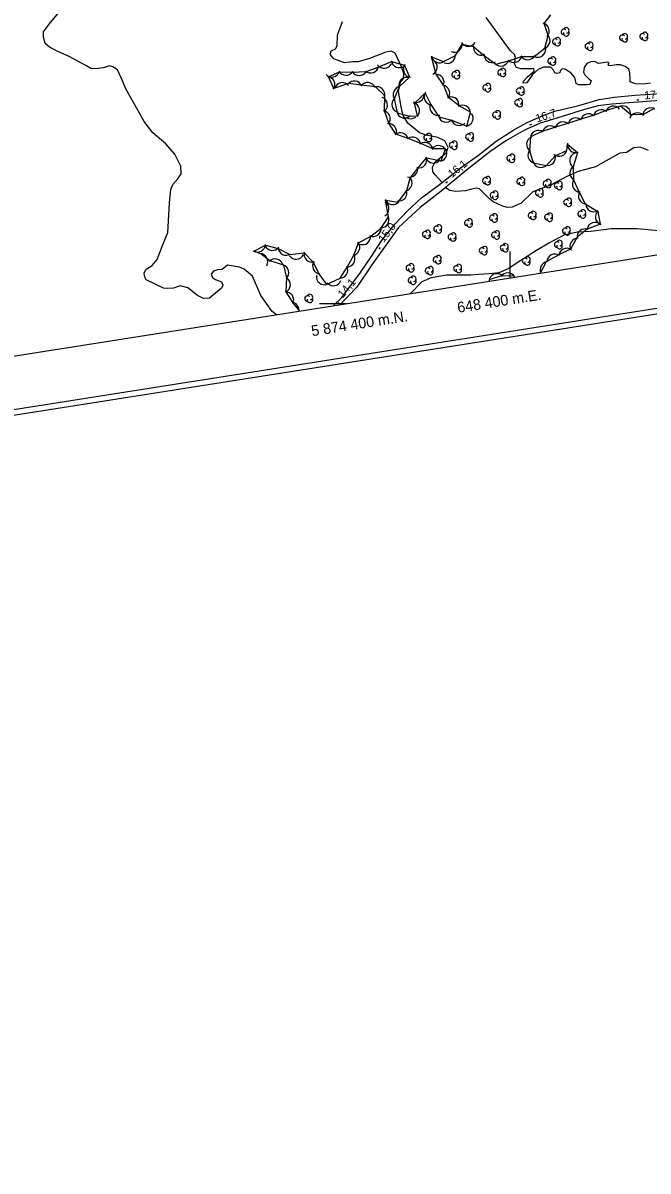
# Model space of a CAD drawing. Extents: x 646142 to 649934, y 5874075 to 5876351.
# Drawn here: x 648217.2 to 648451.8, y 5874074.8 to 5874505.3 of the extents above; entities that cross this region are included whole.
import ezdxf

# ---------------------------------------------------------------- set-up
doc = ezdxf.new("R2010")
doc.units = 0
for name, color, linetype in [('Niveau 2', 7, 'Continuous'), ('Niveau 21', 7, 'Continuous'), ('Niveau 3', 7, 'Continuous'), ('Niveau 44', 7, 'Continuous'), ('Niveau 60', 7, 'Continuous'), ('Niveau 61', 7, 'Continuous')]:
    doc.layers.add(name, color=color, linetype=linetype)

msp = doc.modelspace()

# ---------------------------------------------------------------- linework, layer by layer
at = {"layer": 'Niveau 2'}
for points in [[(648274.22, 5874456.09), (648270.79, 5874459.96), (648265.93, 5874464.16), (648262.7, 5874468.41), (648260.3, 5874472.62), (648255.9, 5874480.38), (648254.22, 5874484.43), (648252.61, 5874487.67), (648250.85, 5874488.9), (648249.65, 5874489.25), (648247.38, 5874488.43), (648245.4, 5874488.23), (648242.84, 5874488.09), (648240.72, 5874489.29), (648234.52, 5874492.77), (648230.24, 5874494.56), (648227.14, 5874496.25), (648225.48, 5874497.6), (648224.9, 5874500.01), (648224.94, 5874502.01), (648227.01, 5874504.79), (648230.68, 5874509.27)], [(648374.58, 5874445.51), (648371.84, 5874448.4), (648371.03, 5874449.48), (648370.87, 5874451.22), (648371.85, 5874453.19), (648375.97, 5874456.65), (648376.83, 5874458.6), (648375.53, 5874461.16), (648372.85, 5874462.3), (648368.54, 5874463.27), (648366, 5874464.07), (648361.67, 5874467.72), (648359.87, 5874470.58), (648359.08, 5874473.9), (648358.19, 5874479.54), (648358.9, 5874483.12), (648360.05, 5874484.53), (648360.12, 5874486.29), (648359.28, 5874488.89), (648356.92, 5874493.92), (648355.32, 5874494.7), (648353.36, 5874494.39), (648347.27, 5874492.02), (648343.05, 5874490.77), (648340.96, 5874490.68), (648337.82, 5874490.37), (648333.82, 5874491.84), (648332.62, 5874493.35), (648332.71, 5874494.77), (648334.5, 5874495.65), (648335.1, 5874496.76), (648335.18, 5874500.75), (648337.15, 5874505.87)], [(648404.05, 5874488.16), (648402.37, 5874488.58), (648401.65, 5874490.02), (648402.04, 5874492.05), (648401.8, 5874493.31), (648400.13, 5874494.89), (648390.99, 5874507.3)], [(648452.73, 5874482.77), (648449.85, 5874482.37), (648447.04, 5874482.43), (648445.09, 5874483.17), (648445.14, 5874483.88), (648444.99, 5874486.67), (648444.64, 5874487.92), (648443.26, 5874488.95), (648441.44, 5874489.58), (648439.81, 5874489.54), (648437.74, 5874489.21), (648437.02, 5874489.37), (648436.87, 5874489.71), (648437.16, 5874490.32), (648436.67, 5874490.62), (648435.63, 5874490.52), (648434.02, 5874490.24), (648433.2, 5874490.16), (648431.85, 5874490.84), (648430.35, 5874490.69), (648428.77, 5874490.06), (648427.86, 5874488.57), (648427.56, 5874486.79), (648428.13, 5874485.79), (648429.68, 5874484.19), (648430.43, 5874483.69), (648429.99, 5874482.24), (648428.94, 5874482.13), (648425.67, 5874482.16), (648424.8, 5874482.65), (648424.36, 5874484.83), (648422.8, 5874486.54), (648420.56, 5874487.95), (648419.61, 5874488.09), (648418.75, 5874487.3), (648418.7, 5874486.59), (648417.55, 5874486.36), (648417.55, 5874486.36), (648416.82, 5874486.64), (648416.26, 5874487.63), (648415.34, 5874488.71), (648412.53, 5874488.78), (648410.51, 5874487.87), (648408.47, 5874485.92), (648406.31, 5874482.9), (648405.04, 5874482.77), (648404.86, 5874483.33), (648406.56, 5874485.14), (648409.05, 5874487.26), (648408.96, 5874488.19), (648408.15, 5874488.1), (648404.05, 5874488.16)], [(648451.91, 5874457.5), (648448.87, 5874458.71), (648446.44, 5874458.47), (648443.67, 5874456.79), (648441.25, 5874456.43), (648432.01, 5874451.41), (648425.51, 5874449.58), (648421.36, 5874447.76), (648415.24, 5874444.46), (648408.57, 5874441.92), (648404.18, 5874437.74), (648400.81, 5874436.23), (648398.94, 5874436.16), (648396.9, 5874436.77), (648393.6, 5874438.19), (648392.32, 5874439.35), (648388.57, 5874443.06), (648387.36, 5874443.41), (648385.08, 5874442.83), (648383.25, 5874442.3), (648379.65, 5874442.05), (648377.38, 5874442.52), (648375.76, 5874443.52)], [(648312.29, 5874395.87), (648310.66, 5874397.11), (648306.44, 5874403.12), (648303.28, 5874410.3), (648300.2, 5874413.03), (648298.49, 5874413.79), (648293.96, 5874414.51), (648291.89, 5874412.9), (648290.15, 5874412.72), (648288.68, 5874412.22), (648287.85, 5874411.09), (648288.32, 5874409.85), (648289.44, 5874409.14), (648291.65, 5874408.19), (648292.23, 5874406.96), (648291.64, 5874405.85), (648287.19, 5874402.12), (648284.98, 5874402.02), (648282.65, 5874403.07), (648279.08, 5874405.99), (648276.19, 5874406.75), (648273.7, 5874405.92), (648271.61, 5874405.71), (648269.95, 5874405.89), (648263.43, 5874408.98), (648262.87, 5874409.98), (648262.71, 5874411.6), (648263.4, 5874412.96), (648265.72, 5874414.36), (648267.5, 5874416.65), (648269.57, 5874421.89), (648271.55, 5874426.77), (648271.84, 5874431.02), (648272.12, 5874437.84), (648272.69, 5874442.82), (648273.44, 5874444.77), (648275.35, 5874446.83), (648276.58, 5874448.71), (648276.41, 5874451.62), (648274.22, 5874456.09)], [(648459.47, 5874426.59), (648454.52, 5874427.49), (648447.66, 5874428.09), (648437.94, 5874428.05), (648430.29, 5874427.17), (648425.16, 5874426.88), (648420.23, 5874425.69), (648414.53, 5874422.77), (648409.88, 5874419.96), (648404.03, 5874416.21), (648399.29, 5874413.05), (648395.79, 5874411.64), (648392.19, 5874411.28), (648388.12, 5874410.99), (648385.22, 5874410.69), (648376.31, 5874410.74), (648370.43, 5874409.68), (648366.93, 5874408.27), (648362.54, 5874403.78)]]:
    msp.add_lwpolyline(points, dxfattribs=at)
at = {"layer": 'Niveau 21'}
for points in [[(648333.64, 5874399.23), (648336.92, 5874402.42), (648343.86, 5874411.78), (648347.88, 5874417.57), (648351.75, 5874423.57), (648356.88, 5874429.94), (648361.55, 5874434.85), (648366.82, 5874439.71), (648374.58, 5874445.51), (648381.75, 5874451.26), (648388.11, 5874455.76), (648394.75, 5874460.99), (648401.48, 5874465.17), (648406.48, 5874468.01), (648412.65, 5874470.74), (648416.84, 5874472.21), (648425.76, 5874474.39), (648433.39, 5874476.56), (648439.03, 5874477.48), (648446.9, 5874478.27), (648458.65, 5874478.99)], [(648456.24, 5874476.18), (648438.24, 5874474.84), (648433.03, 5874474.2), (648427.9, 5874472.86), (648415.98, 5874469.09), (648411.31, 5874467.69), (648405.48, 5874465.12), (648398.37, 5874461.13), (648392.44, 5874457.03), (648383.09, 5874449.65), (648374.2, 5874442.21), (648366.24, 5874436.15), (648358.19, 5874428.56), (648353.74, 5874422.5), (648348.38, 5874414.94), (648342.53, 5874406.28), (648336.14, 5874399.62)]]:
    msp.add_lwpolyline(points, dxfattribs=at)
at = {"layer": 'Niveau 3'}
for p, q in [((648447.59, 5874476.46), (648448.39, 5874476.52)), ((648407.41, 5874467.15), (648408.17, 5874467.39)), ((648375.87, 5874445.33), (648376.5, 5874445.83)), ((648350.85, 5874420.48), (648351.34, 5874421.12)), ((648335.36, 5874399.87), (648335.88, 5874400.48))]:
    msp.add_line(p, q, dxfattribs=at)
at = {"layer": 'Niveau 44'}
for points in [[(648372.33, 5874486.04), (648370.54, 5874492.6), (648375.06, 5874490.82), (648379.48, 5874493.07), (648382.06, 5874497.32), (648386.22, 5874496.46), (648389.92, 5874493.32), (648394.71, 5874489.81), (648399.39, 5874491.09), (648404.25, 5874492.67), (648409.11, 5874492.78), (648413.09, 5874495.87), (648414.34, 5874500.56), (648412.75, 5874505.11), (648415.32, 5874508.36)], [(648321.04, 5874397.25), (648318.59, 5874400.36), (648315.94, 5874404.44), (648316.22, 5874409.7), (648315.14, 5874414.44), (648309.87, 5874416.09), (648306.43, 5874418.78), (648303.85, 5874419.71), (648308.16, 5874421.95), (648313.02, 5874420.75), (648317.32, 5874418.49), (648322.71, 5874419.05), (648326.14, 5874415.62), (648328.29, 5874411.23), (648331.09, 5874407.25), (648336.28, 5874409.63), (648338.9, 5874413.72), (648341.41, 5874418.25), (648343.1, 5874422.8), (648347.77, 5874425.34), (648351.59, 5874428.34), (648354.34, 5874432.61), (648353.22, 5874438.85), (648358.01, 5874438.05), (648361.26, 5874442.43), (648362.55, 5874447.11), (648365.54, 5874450.94), (648368.62, 5874454.69), (648374.19, 5874453.55), (648375.77, 5874458.14), (648370.97, 5874458.15), (648366.52, 5874460.09), (648361.73, 5874462.02), (648357.13, 5874463.55), (648354.47, 5874467.74), (648352.84, 5874472.32), (648352.96, 5874478), (648349.44, 5874481.35), (648344.18, 5874482.01), (648339.36, 5874482.57), (648333.83, 5874480.72), (648331.85, 5874485.15), (648335.95, 5874486.98), (648340.8, 5874486.88), (648345.99, 5874487.06), (648350.56, 5874488.72), (648355.53, 5874490.82), (648360.39, 5874489.43), (648362.31, 5874484.97), (648358.38, 5874481.34), (648356.55, 5874476.85), (648357.62, 5874471.57), (648362.32, 5874470.35), (648365.32, 5874470.49), (648364.19, 5874475.21), (648368.08, 5874479.02), (648370.24, 5874474.67), (648373.27, 5874470.05), (648377.97, 5874468.83), (648383.84, 5874466.66), (648385.13, 5874471.81), (648380.94, 5874474.25), (648376.88, 5874477.31), (648375.16, 5874481.85), (648372.33, 5874486.04)], [(648454.1, 5874473.18), (648449.83, 5874470.87), (648445.22, 5874471.01), (648441.47, 5874474.09), (648436.08, 5874472.5), (648431.21, 5874470.66), (648426.58, 5874469.18), (648421.67, 5874467.64), (648417.05, 5874466.18), (648412.1, 5874464.65), (648407.68, 5874462.63), (648407.33, 5874457.52), (648408.71, 5874452.86), (648413.7, 5874451.89), (648416.99, 5874455.46), (648421.3, 5874457.51), (648421.58, 5874459.87), (648425.33, 5874456.79), (648423.67, 5874451.38), (648423.77, 5874446.53), (648426, 5874441.8), (648428.2, 5874437.47), (648432.9, 5874434.59), (648433.8, 5874429.82), (648428.96, 5874427.96), (648425.15, 5874424.95), (648422.72, 5874420.46), (648418.34, 5874418.36), (648413.54, 5874415.7), (648411.3, 5874411.45)], [(648401.73, 5874409.94), (648401.65, 5874410.3), (648396.79, 5874410.46), (648392.16, 5874408.94), (648392.05, 5874408.42)]]:
    msp.add_lwpolyline(points, dxfattribs=at)
for centre, radius, start, end in [((648411.72, 5874502.29), 3, 315.8139, 75.7918), ((648412.01, 5874498.67), 3, 285.0512, 45.0291), ((648420.22, 5874501.96), 1.05, 44.1154, 269.804), ((648421.12, 5874501.44), 1.05, 166.9369, 29.6212), ((648421.12, 5874502.49), 1.05, 282.2692, 149.7263), ((648442.15, 5874499.74), 1.05, 44.1154, 269.804), ((648443.05, 5874500.27), 1.05, 282.2692, 149.7263), ((648449.76, 5874500.25), 1.05, 44.1154, 269.804), ((648450.66, 5874500.78), 1.05, 282.2692, 149.7263), ((648379.06, 5874497.31), 3, 246.3184, 6.2964), ((648384.32, 5874499.52), 3, 209.757, 329.735), ((648389.21, 5874496.23), 3, 169.6886, 289.6665), ((648416.97, 5874498.26), 1.05, 44.1154, 269.804), ((648417.87, 5874497.74), 1.05, 166.9369, 29.6212), ((648417.87, 5874498.79), 1.05, 282.2692, 149.7263), ((648429.19, 5874496.58), 1.05, 44.1154, 269.804), ((648430.09, 5874496.06), 1.05, 166.9369, 29.6212), ((648430.09, 5874497.11), 1.05, 282.2692, 149.7263), ((648443.05, 5874499.22), 1.05, 166.9369, 29.6212), ((648450.66, 5874499.73), 1.05, 166.9369, 29.6212), ((648373.45, 5874493.35), 3, 188.5567, 308.5347), ((648376.48, 5874493.12), 3, 245.0304, 5.0083), ((648393.2, 5874493.48), 3, 175.7301, 295.7081), ((648401.4, 5874493.47), 3, 225.3267, 345.3046), ((648406.64, 5874494.49), 3, 211.2519, 331.2299), ((648410.4, 5874495.46), 3, 246.0429, 6.0209), ((648415.22, 5874491), 1.05, 44.1154, 269.804), ((648416.12, 5874491.53), 1.05, 282.2692, 149.7263), ((648347.67, 5874489.54), 3, 229.9691, 349.947), ((648352.78, 5874491.3), 3, 214.4314, 334.4094), ((648358.44, 5874491.52), 3, 187.4351, 307.413), ((648362.97, 5874487.9), 3, 143.3053, 263.2833), ((648369.68, 5874488.77), 3, 296.5294, 56.5074), ((648396.58, 5874492.15), 3, 225.3267, 345.3046), ((648396.45, 5874486.74), 1.05, 44.1154, 269.804), ((648397.35, 5874487.27), 1.05, 282.2692, 149.7263), ((648416.12, 5874490.48), 1.05, 166.9369, 29.6212), ((648333.12, 5874487.99), 3, 222.8754, 342.8533), ((648331.23, 5874482.22), 3, 324.0125, 83.9905), ((648338.41, 5874488.69), 3, 208.8327, 328.8106), ((648341.57, 5874480.54), 3, 23.404, 143.3819), ((648343.41, 5874488.59), 3, 208.8327, 328.8106), ((648361.23, 5874481.89), 3, 72.7865, 192.7644), ((648372.23, 5874483.04), 3, 334.0941, 94.0721), ((648379.2, 5874485.91), 1.05, 44.1154, 269.804), ((648380.1, 5874485.39), 1.05, 166.9369, 29.6212), ((648380.1, 5874486.44), 1.05, 282.2692, 149.7263), ((648397.35, 5874486.22), 1.05, 166.9369, 29.6212), ((648337.11, 5874479.93), 3, 41.1939, 161.1718), ((648346.53, 5874479.96), 3, 23.404, 143.3819), ((648349.99, 5874478.4), 3, 346.4769, 106.4548), ((648359.1, 5874478.43), 3, 97.868, 217.846), ((648370.74, 5874477.63), 3, 146.4247, 266.4027), ((648374.37, 5874478.95), 3, 320.812, 80.7899), ((648390.82, 5874481.05), 1.05, 44.1154, 269.804), ((648391.72, 5874480.53), 1.05, 166.9369, 29.6212), ((648391.72, 5874481.58), 1.05, 282.2692, 149.7263), ((648403.4, 5874479.76), 1.05, 44.1154, 269.804), ((648404.3, 5874479.24), 1.05, 166.9369, 29.6212), ((648404.3, 5874480.29), 1.05, 282.2692, 149.7263), ((648350.99, 5874474.57), 3, 310.7271, 70.705), ((648358.64, 5874474.79), 3, 135.5492, 255.5272), ((648364.77, 5874478.5), 3, 246.5989, 6.5769), ((648363.04, 5874472.43), 3, 313.5021, 73.48), ((648377.84, 5874474.59), 3, 347.2921, 107.2701), ((648402.77, 5874475.39), 1.05, 44.1154, 269.804), ((648403.67, 5874474.87), 1.05, 166.9369, 29.6212), ((648403.67, 5874475.92), 1.05, 282.2692, 149.7263), ((648351.99, 5874469.44), 3, 319.5918, 79.5698), ((648360.42, 5874472.67), 3, 195.4359, 315.4139), ((648372.85, 5874473.68), 3, 165.2631, 285.241), ((648382.15, 5874471.51), 3, 359.8018, 119.7797), ((648383.15, 5874469.58), 3, 277.227, 37.2049), ((648394.48, 5874470.82), 1.05, 44.1154, 269.804), ((648395.38, 5874470.3), 1.05, 166.9369, 29.6212), ((648395.38, 5874471.35), 1.05, 282.2692, 149.7263), ((648429.43, 5874468.24), 3, 47.6474, 167.6253), ((648434.19, 5874469.75), 3, 47.6474, 167.6253), ((648438.76, 5874471.14), 3, 38.9371, 158.9151), ((648442.23, 5874471.19), 3, 350.6574, 110.6353), ((648447.8, 5874468.61), 3, 43.8756, 163.8536), ((648452.81, 5874470.48), 3, 58.4727, 178.4507), ((648354.4, 5874464.57), 3, 338.535, 98.513), ((648362.78, 5874472.4), 3, 234.4971, 307.9164), ((648376.06, 5874471.14), 3, 195.4359, 315.4139), ((648380.9, 5874469.88), 3, 195.4359, 315.4139), ((648415.12, 5874463.72), 3, 47.5032, 167.4812), ((648419.89, 5874465.23), 3, 47.5032, 167.4812), ((648424.66, 5874466.73), 3, 47.5032, 167.4812), ((648358.87, 5874461.11), 3, 11.5736, 131.5515), ((648363.46, 5874459.51), 3, 6.3817, 126.3596), ((648368.65, 5874462.35), 1.05, 44.1154, 269.804), ((648369.55, 5874461.83), 1.05, 166.9369, 29.6212), ((648369.55, 5874462.88), 1.05, 282.2692, 149.7263), ((648384.36, 5874462.53), 1.05, 44.1154, 269.804), ((648385.26, 5874462.01), 1.05, 166.9369, 29.6212), ((648385.26, 5874463.06), 1.05, 282.2692, 149.7263), ((648409.21, 5874459.79), 3, 113.882, 233.8599), ((648410.62, 5874462.03), 3, 54.5952, 174.5731), ((648368.04, 5874457.51), 3, 6.3817, 126.3596), ((648373.23, 5874456.34), 3, 19.1783, 139.1563), ((648373.31, 5874456.42), 3, 281.0882, 41.0661), ((648378.24, 5874459.47), 1.05, 44.1154, 269.804), ((648379.14, 5874458.95), 1.05, 166.9369, 29.6212), ((648379.14, 5874460), 1.05, 282.2692, 149.7263), ((648409.71, 5874455.69), 3, 136.5018, 256.4798), ((648418.42, 5874458.36), 3, 229.5088, 349.4867), ((648424.57, 5874459.69), 3, 170.668, 290.646), ((648365.72, 5874453.93), 3, 260.5967, 20.5746), ((648371.27, 5874455.76), 3, 204.0805, 324.0584), ((648399.84, 5874454.58), 1.05, 44.1154, 269.804), ((648400.74, 5874454.06), 1.05, 166.9369, 29.6212), ((648400.74, 5874455.11), 1.05, 282.2692, 149.7263), ((648411.53, 5874454.11), 3, 195.3566, 315.3345), ((648414.05, 5874454.87), 3, 257.3286, 17.3066), ((648425.37, 5874453.75), 3, 111.8553, 231.8332), ((648362.33, 5874450.53), 3, 253.3755, 13.3535), ((648425.48, 5874448.99), 3, 121.1484, 241.1263), ((648360.21, 5874445.24), 3, 284.4838, 44.4617), ((648390.72, 5874446.14), 1.05, 44.1154, 269.804), ((648391.62, 5874445.62), 1.05, 166.9369, 29.6212), ((648391.62, 5874446.67), 1.05, 282.2692, 149.7263), ((648403.59, 5874445.88), 1.05, 44.1154, 269.804), ((648404.49, 5874445.36), 1.05, 166.9369, 29.6212), ((648404.49, 5874446.41), 1.05, 282.2692, 149.7263), ((648413.48, 5874445.1), 1.05, 44.1154, 269.804), ((648414.38, 5874444.58), 1.05, 166.9369, 29.6212), ((648414.38, 5874445.63), 1.05, 282.2692, 149.7263), ((648417.64, 5874444.35), 1.05, 44.1154, 269.804), ((648418.54, 5874444.88), 1.05, 282.2692, 149.7263), ((648426.41, 5874444.89), 3, 146.9554, 266.9333), ((648358.27, 5874441.59), 3, 260.1526, 20.1305), ((648393.57, 5874440.72), 1.05, 44.1154, 269.804), ((648394.47, 5874440.2), 1.05, 166.9369, 29.6212), ((648394.47, 5874441.25), 1.05, 282.2692, 149.7263), ((648410.54, 5874441.56), 1.05, 44.1154, 269.804), ((648411.44, 5874441.04), 1.05, 166.9369, 29.6212), ((648411.44, 5874442.09), 1.05, 282.2692, 149.7263), ((648418.54, 5874443.83), 1.05, 166.9369, 29.6212), ((648428.67, 5874440.43), 3, 146.9554, 266.9333), ((648351.56, 5874435.61), 3, 298.1649, 58.1428), ((648355.9, 5874440.19), 3, 200.5153, 320.4932), ((648421.16, 5874438.06), 1.05, 44.1154, 269.804), ((648422.06, 5874437.54), 1.05, 166.9369, 29.6212), ((648422.06, 5874438.59), 1.05, 282.2692, 149.7263), ((648431.41, 5874437.53), 3, 181.0239, 301.0018), ((648351.56, 5874431.49), 3, 267.873, 27.8509), ((648384.84, 5874430.84), 1.05, 282.2692, 149.7263), ((648393.34, 5874432.18), 1.05, 44.1154, 269.804), ((648394.24, 5874431.66), 1.05, 166.9369, 29.6212), ((648394.24, 5874432.71), 1.05, 282.2692, 149.7263), ((648407.84, 5874433.13), 1.05, 44.1154, 269.804), ((648408.74, 5874432.61), 1.05, 166.9369, 29.6212), ((648408.74, 5874433.66), 1.05, 282.2692, 149.7263), ((648414, 5874432.45), 1.05, 44.1154, 269.804), ((648414.9, 5874431.93), 1.05, 166.9369, 29.6212), ((648414.9, 5874432.98), 1.05, 282.2692, 149.7263), ((648426.47, 5874433.7), 1.05, 44.1154, 269.804), ((648427.37, 5874433.18), 1.05, 166.9369, 29.6212), ((648427.37, 5874434.23), 1.05, 282.2692, 149.7263), ((648435.08, 5874432.53), 3, 130.6161, 250.5941), ((648348.59, 5874428.23), 3, 248.0778, 8.0558), ((648369.06, 5874426.56), 1.05, 282.2692, 149.7263), ((648372.39, 5874428.08), 1.05, 44.1154, 269.804), ((648373.29, 5874427.56), 1.05, 166.9369, 29.6212), ((648373.29, 5874428.61), 1.05, 282.2692, 149.7263), ((648383.94, 5874430.31), 1.05, 44.1154, 269.804), ((648384.84, 5874429.79), 1.05, 166.9369, 29.6212), ((648420.68, 5874427.31), 1.05, 44.1154, 269.804), ((648421.58, 5874427.84), 1.05, 282.2692, 149.7263), ((648428.15, 5874425.07), 3, 68.297, 188.2749), ((648431.83, 5874427.5), 3, 47.994, 167.972), ((648344.65, 5874425.15), 3, 248.0778, 8.0558), ((648368.16, 5874426.03), 1.05, 44.1154, 269.804), ((648369.06, 5874425.51), 1.05, 166.9369, 29.6212), ((648377.8, 5874425.03), 1.05, 44.1154, 269.804), ((648378.7, 5874424.51), 1.05, 166.9369, 29.6212), ((648378.7, 5874425.56), 1.05, 282.2692, 149.7263), ((648394.11, 5874425.79), 1.05, 44.1154, 269.804), ((648395.01, 5874425.27), 1.05, 166.9369, 29.6212), ((648395.01, 5874426.32), 1.05, 282.2692, 149.7263), ((648417.67, 5874422.22), 1.05, 44.1154, 269.804), ((648418.57, 5874422.75), 1.05, 282.2692, 149.7263), ((648421.58, 5874426.79), 1.05, 166.9369, 29.6212), ((648425.5, 5874421.61), 3, 89.8564, 209.8343), ((648305.19, 5874422.39), 3, 237.5004, 357.4783), ((648310.83, 5874423.01), 3, 203.9531, 323.931), ((648315.99, 5874421.18), 3, 182.3155, 302.2934), ((648325.67, 5874418.58), 3, 164.9711, 284.949), ((648340.6, 5874421.14), 3, 279.5936, 39.5716), ((648389.49, 5874419.91), 1.05, 44.1154, 269.804), ((648390.39, 5874419.39), 1.05, 166.9369, 29.6212), ((648390.39, 5874420.44), 1.05, 282.2692, 149.7263), ((648397.37, 5874421), 1.05, 44.1154, 269.804), ((648398.27, 5874420.48), 1.05, 166.9369, 29.6212), ((648398.27, 5874421.53), 1.05, 282.2692, 149.7263), ((648418.57, 5874421.7), 1.05, 166.9369, 29.6212), ((648421.29, 5874417.82), 3, 55.6804, 175.6583), ((648306.09, 5874415.8), 3, 329.3732, 89.3511), ((648311.84, 5874413.83), 3, 16.995, 136.973), ((648319.7, 5874419.7), 3, 215.7632, 335.7412), ((648328.88, 5874414.17), 3, 144.5682, 264.5461), ((648338.8, 5874416.84), 3, 267.4128, 27.3908), ((648362.93, 5874414.01), 1.05, 282.2692, 149.7263), ((648372.2, 5874416.54), 1.05, 44.1154, 269.804), ((648373.1, 5874416.02), 1.05, 166.9369, 29.6212), ((648373.1, 5874417.07), 1.05, 282.2692, 149.7263), ((648380.77, 5874413.76), 1.05, 282.2692, 149.7263), ((648405.63, 5874416.03), 1.05, 44.1154, 269.804), ((648406.53, 5874415.51), 1.05, 166.9369, 29.6212), ((648406.53, 5874416.56), 1.05, 282.2692, 149.7263), ((648414.28, 5874412.79), 3, 98.1152, 205.5786), ((648416.84, 5874415.65), 3, 57.4904, 177.4684), ((648313.96, 5874411.68), 3, 312.8695, 72.8475), ((648330.32, 5874410.15), 3, 170.706, 290.684), ((648336.1, 5874412.63), 3, 267.4128, 27.3908), ((648362.03, 5874413.48), 1.05, 44.1154, 269.804), ((648362.93, 5874412.96), 1.05, 166.9369, 29.6212), ((648363.69, 5874409.37), 1.05, 282.2692, 149.7263), ((648369.21, 5874412.4), 1.05, 44.1154, 269.804), ((648370.11, 5874411.88), 1.05, 166.9369, 29.6212), ((648370.11, 5874412.93), 1.05, 282.2692, 149.7263), ((648379.87, 5874413.23), 1.05, 44.1154, 269.804), ((648380.77, 5874412.71), 1.05, 166.9369, 29.6212), ((648395.1, 5874408.31), 3, 53.8859, 173.8638), ((648399.16, 5874408.62), 3, 28.0873, 148.0653), ((648314.56, 5874407.2), 3, 296.0726, 56.0506), ((648333.63, 5874409.76), 3, 219.84, 339.818), ((648362.79, 5874408.84), 1.05, 44.1154, 269.804), ((648363.69, 5874408.32), 1.05, 166.9369, 29.6212), ((648315.79, 5874401.44), 3, 332.9879, 92.9658), ((648323.99, 5874401.99), 1.05, 44.1154, 269.804), ((648324.89, 5874401.47), 1.05, 166.9369, 29.6212), ((648324.89, 5874402.52), 1.05, 282.2692, 149.7263), ((648317.82, 5874397.63), 3, 352.1187, 69.4775)]:
    msp.add_arc(centre, radius, start, end, dxfattribs=at)
at = {"layer": 'Niveau 60'}
for p, q in [((648400, 5874409.67), (648400, 5874419.67)), ((648338.54, 5874400), (648328.54, 5874400))]:
    msp.add_line(p, q, dxfattribs=at)
for points in [[(646142.26, 5875797.64), (649662.59, 5876351.49), (649933.58, 5874629.01), (646413.32, 5874074.83), (646142.26, 5875797.64)], [(646144.55, 5875795.97), (649660.92, 5876349.21), (649931.28, 5874630.65), (646414.98, 5874077.12), (646144.55, 5875795.97)]]:
    msp.add_lwpolyline(points, dxfattribs=at)
msp.add_lwpolyline([(646167.42, 5875779.32), (649130.97, 5876245.57), (649395.18, 5874566.24), (646431.63, 5874099.99)], close=True, dxfattribs=at)
msp.add_lwpolyline([(646167.42, 5875779.32), (649130.97, 5876245.57), (649395.18, 5874566.24), (646431.63, 5874099.99)], close=True, dxfattribs=at)

# ---------------------------------------------------------------- texts
at = {"layer": 'Niveau 3'}
for s, rotation, p in [('17,5 ', 4.4324, (648450.46, 5874476.64)), ('16,7 ', 17.488, (648410.17, 5874467.98)), ('16,1 ', 38.489, (648378.15, 5874447.1)), ('15,0 ', 52.8435, (648352.62, 5874422.75)), ('14,1 ', 49.4564, (648337.27, 5874402.03))]:
    msp.add_text(s, height=3, rotation=rotation, dxfattribs=at).set_placement(p)
at = {"layer": 'Niveau 61'}
for s, height, rotation, p in [('648 400 m.E.', 3.9999, 8.9409, (648380.51, 5874396.6)), ('5 874 400 m.N.', 4, 8.941, (648325.72, 5874387.83))]:
    msp.add_text(s, height=height, rotation=rotation, dxfattribs=at).set_placement(p)

doc.saveas('drawing.dxf')
